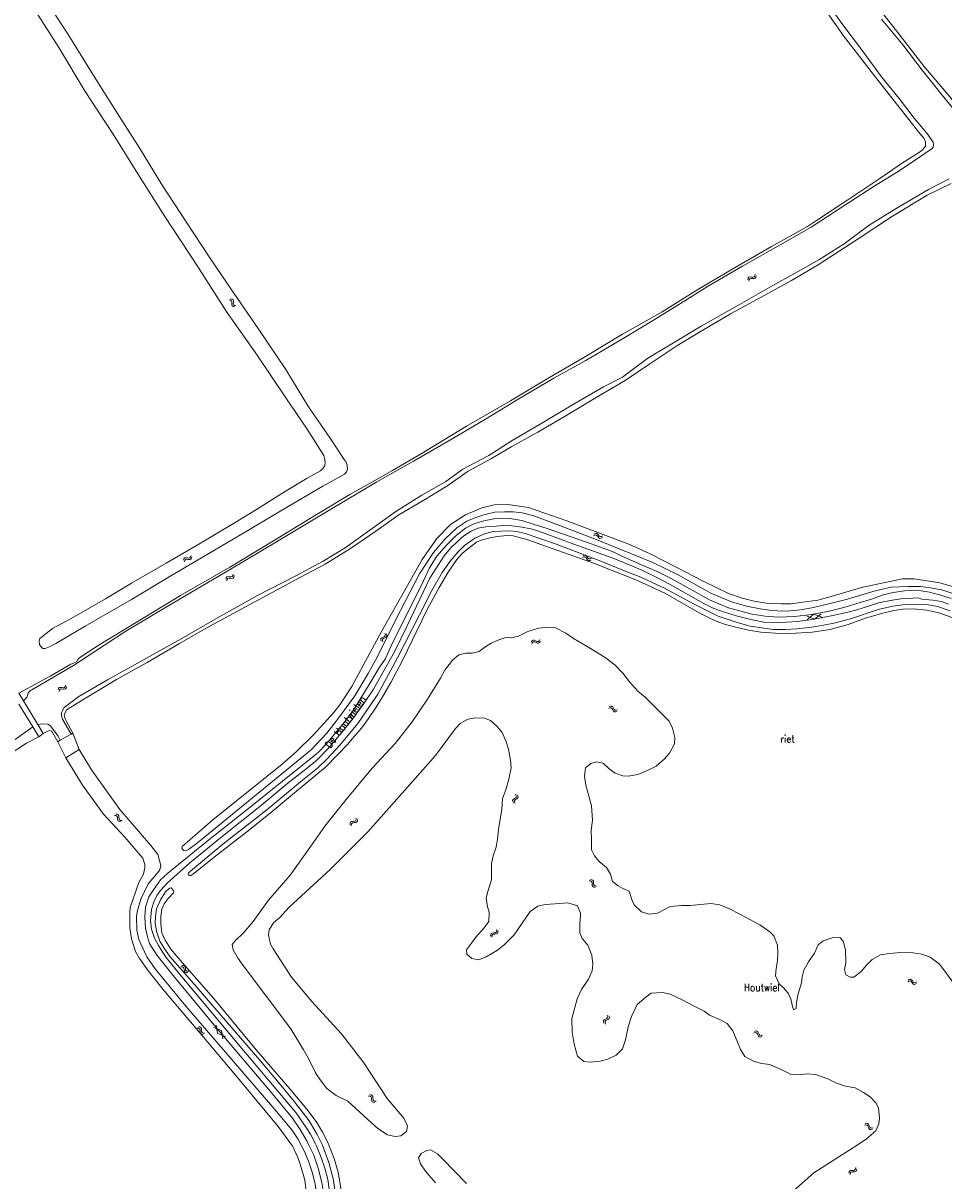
# Model space of a CAD drawing. Header units: metres. Extents: x 189705 to 199106, y 581686 to 588448.
# Tile 301 of 555: x 194683 to 194941, y 585990 to 586314. Entities that reach past the tile are written whole.
import ezdxf

# ---------------------------------------------------------------- set-up
doc = ezdxf.new("R2010")
doc.units = ezdxf.units.M
doc.layers.add('B-WA-OG-GBKN-G', color=7, linetype='Continuous', lineweight=18)
doc.styles.add('Style-STANDARD', font='STANDARD.shx')

msp = doc.modelspace()

# ---------------------------------------------------------------- linework, layer by layer
at = {"layer": 'B-WA-OG-GBKN-G'}
for p, q in [((194886.116, 586242.047), (194886.21, 586242.443)), ((194886.21, 586242.443), (194886.396, 586242.713)), ((194886.396, 586242.713), (194886.72, 586242.812)), ((194886.406, 586241.644), (194886.503, 586242.04)), ((194886.503, 586242.04), (194886.692, 586242.308)), ((194886.692, 586242.308), (194887.004, 586242.404)), ((194886.72, 586242.812), (194887.126, 586242.78)), ((194887.004, 586242.404), (194887.418, 586242.378)), ((194887.126, 586242.78), (194887.533, 586242.749)), ((194887.418, 586242.378), (194887.824, 586242.345)), ((194887.533, 586242.749), (194887.848, 586242.843)), ((194887.824, 586242.345), (194888.14, 586242.438)), ((194887.848, 586242.843), (194888.043, 586243.118)), ((194888.043, 586243.118), (194888.139, 586243.515)), ((194888.14, 586242.438), (194888.333, 586242.715)), ((194888.333, 586242.715), (194888.429, 586243.112)), ((194741.095, 586236.41), (194741.493, 586236.326)), ((194741.488, 586236.714), (194741.887, 586236.633)), ((194741.493, 586236.326), (194741.769, 586236.147)), ((194741.769, 586236.147), (194741.875, 586235.839)), ((194741.863, 586235.424), (194741.844, 586235.017)), ((194741.844, 586235.017), (194741.949, 586234.704)), ((194741.875, 586235.839), (194741.863, 586235.424)), ((194741.887, 586236.633), (194742.162, 586236.456)), ((194741.949, 586234.704), (194742.232, 586234.521)), ((194742.162, 586236.456), (194742.273, 586236.136)), ((194742.255, 586235.73), (194742.239, 586235.322)), ((194742.239, 586235.322), (194742.343, 586235.01)), ((194742.273, 586236.136), (194742.255, 586235.73)), ((194742.343, 586235.01), (194742.624, 586234.825)), ((194742.624, 586234.825), (194743.025, 586234.742)), ((194742.232, 586234.521), (194742.632, 586234.438)), ((194842.96, 586170.411), (194843.314, 586170.612)), ((194843.054, 586170.899), (194843.407, 586171.102)), ((194843.314, 586170.612), (194843.639, 586170.659)), ((194843.407, 586171.102), (194843.731, 586171.151)), ((194843.639, 586170.659), (194843.923, 586170.498)), ((194843.731, 586171.151), (194844.025, 586170.983)), ((194843.923, 586170.498), (194844.188, 586170.178)), ((194844.025, 586170.983), (194844.28, 586170.667)), ((194844.188, 586170.178), (194844.443, 586169.86)), ((194844.28, 586170.667), (194844.537, 586170.349)), ((194844.443, 586169.86), (194844.727, 586169.694)), ((194844.537, 586170.349), (194844.822, 586170.184)), ((194844.822, 586170.184), (194845.155, 586170.231)), ((194845.061, 586169.743), (194845.416, 586169.946)), ((194845.155, 586170.231), (194845.51, 586170.433)), ((194844.727, 586169.694), (194845.061, 586169.743)), ((194728.337, 586163.556), (194728.449, 586163.948)), ((194728.449, 586163.948), (194728.646, 586164.209)), ((194728.609, 586163.14), (194728.724, 586163.531)), ((194728.646, 586164.209), (194728.974, 586164.293)), ((194728.724, 586163.531), (194728.924, 586163.792)), ((194728.924, 586163.792), (194729.24, 586163.874)), ((194728.974, 586164.293), (194729.378, 586164.244)), ((194729.24, 586163.874), (194729.652, 586163.83)), ((194729.378, 586164.244), (194729.783, 586164.196)), ((194729.652, 586163.83), (194730.057, 586163.779)), ((194729.783, 586164.196), (194730.103, 586164.276)), ((194730.057, 586163.779), (194730.376, 586163.859)), ((194730.103, 586164.276), (194730.309, 586164.542)), ((194730.309, 586164.542), (194730.422, 586164.934)), ((194730.376, 586163.859), (194730.581, 586164.126)), ((194730.581, 586164.126), (194730.695, 586164.519)), ((194839.864, 586164.385), (194840.239, 586164.544)), ((194840.012, 586164.859), (194840.386, 586165.021)), ((194840.239, 586164.544), (194840.567, 586164.554)), ((194840.386, 586165.021), (194840.713, 586165.034)), ((194840.567, 586164.554), (194840.83, 586164.363)), ((194840.713, 586165.034), (194840.986, 586164.834)), ((194840.83, 586164.363), (194841.058, 586164.016)), ((194840.986, 586164.834), (194841.204, 586164.49)), ((194841.058, 586164.016), (194841.275, 586163.67)), ((194841.204, 586164.49), (194841.424, 586164.146)), ((194841.275, 586163.67), (194841.539, 586163.474)), ((194841.424, 586164.146), (194841.689, 586163.95)), ((194841.539, 586163.474), (194841.877, 586163.486)), ((194841.689, 586163.95), (194842.025, 586163.96)), ((194841.877, 586163.486), (194842.252, 586163.647)), ((194842.025, 586163.96), (194842.401, 586164.121)), ((194740.156, 586158.278), (194740.263, 586158.671)), ((194740.263, 586158.671), (194740.458, 586158.934)), ((194740.432, 586157.866), (194740.543, 586158.258)), ((194740.458, 586158.934), (194740.785, 586159.022)), ((194740.543, 586158.258), (194740.74, 586158.52)), ((194740.74, 586158.52), (194741.055, 586158.606)), ((194740.785, 586159.022), (194741.189, 586158.977)), ((194741.055, 586158.606), (194741.468, 586158.566)), ((194741.189, 586158.977), (194741.595, 586158.934)), ((194741.468, 586158.566), (194741.873, 586158.519)), ((194741.595, 586158.934), (194741.914, 586159.017)), ((194741.873, 586158.519), (194742.191, 586158.603)), ((194741.914, 586159.017), (194742.117, 586159.285)), ((194742.117, 586159.285), (194742.226, 586159.679)), ((194742.191, 586158.603), (194742.394, 586158.873)), ((194742.394, 586158.873), (194742.503, 586159.267)), ((194902.538, 586147.99), (194904.746, 586147.14)), ((194904.528, 586148.521), (194902.689, 586147.034)), ((194904.528, 586148.521), (194906.736, 586147.669)), ((194906.585, 586148.625), (194904.746, 586147.14)), ((194783.488, 586141.352), (194783.519, 586141.678)), ((194783.599, 586140.96), (194783.488, 586141.352)), ((194783.519, 586141.678), (194783.754, 586141.922)), ((194783.754, 586141.922), (194784.124, 586142.092)), ((194783.941, 586141.142), (194783.975, 586141.469)), ((194784.048, 586140.749), (194783.941, 586141.142)), ((194783.975, 586141.469), (194784.2, 586141.704)), ((194784.124, 586142.092), (194784.494, 586142.264)), ((194784.2, 586141.704), (194784.574, 586141.883)), ((194784.494, 586142.264), (194784.724, 586142.499)), ((194784.574, 586141.883), (194784.946, 586142.052)), ((194784.76, 586142.834), (194784.651, 586143.227)), ((194784.724, 586142.499), (194784.76, 586142.834)), ((194784.946, 586142.052), (194785.176, 586142.287)), ((194785.21, 586142.623), (194785.101, 586143.017)), ((194785.176, 586142.287), (194785.21, 586142.623)), ((194825.562, 586140.744), (194825.794, 586141.078)), ((194825.794, 586141.078), (194826.065, 586141.262)), ((194825.92, 586140.596), (194826.193, 586140.778)), ((194826.065, 586141.262), (194826.402, 586141.237)), ((194826.193, 586140.778), (194826.519, 586140.754)), ((194826.402, 586141.237), (194826.769, 586141.06)), ((194826.519, 586140.754), (194826.895, 586140.58)), ((194826.769, 586141.06), (194827.137, 586140.884)), ((194827.137, 586140.884), (194827.465, 586140.857)), ((194827.465, 586140.857), (194827.746, 586141.042)), ((194827.746, 586141.042), (194827.98, 586141.378)), ((194827.87, 586140.561), (194828.104, 586140.897)), ((194825.686, 586140.263), (194825.92, 586140.596)), ((194826.895, 586140.58), (194827.262, 586140.401)), ((194827.262, 586140.401), (194827.59, 586140.374)), ((194827.59, 586140.374), (194827.87, 586140.561)), ((194693.375, 586127.683), (194693.574, 586127.943)), ((194693.574, 586127.943), (194693.903, 586128.025)), ((194693.903, 586128.025), (194694.306, 586127.973)), ((194694.306, 586127.973), (194694.712, 586127.921)), ((194694.712, 586127.921), (194695.031, 586127.999)), ((194695.031, 586127.999), (194695.24, 586128.263)), ((194695.24, 586128.263), (194695.356, 586128.655)), ((194695.302, 586127.58), (194695.509, 586127.846)), ((194695.509, 586127.846), (194695.625, 586128.238)), ((194693.26, 586127.292), (194693.375, 586127.683)), ((194693.529, 586126.875), (194693.647, 586127.265)), ((194693.647, 586127.265), (194693.849, 586127.524)), ((194693.849, 586127.524), (194694.165, 586127.604)), ((194694.165, 586127.604), (194694.577, 586127.556)), ((194694.577, 586127.556), (194694.982, 586127.502)), ((194694.982, 586127.502), (194695.302, 586127.58)), ((194847.151, 586122.188), (194847.537, 586122.319)), ((194847.334, 586122.649), (194847.719, 586122.783)), ((194847.537, 586122.319), (194847.865, 586122.305)), ((194847.719, 586122.783), (194848.046, 586122.772)), ((194847.865, 586122.305), (194848.114, 586122.094)), ((194848.046, 586122.772), (194848.304, 586122.553)), ((194848.114, 586122.094), (194848.315, 586121.732)), ((194848.304, 586122.553), (194848.496, 586122.194)), ((194848.315, 586121.732), (194848.507, 586121.371)), ((194848.496, 586122.194), (194848.69, 586121.835)), ((194848.507, 586121.371), (194848.756, 586121.156)), ((194848.69, 586121.835), (194848.939, 586121.62)), ((194848.939, 586121.62), (194849.275, 586121.604)), ((194849.093, 586121.142), (194849.479, 586121.276)), ((194849.275, 586121.604), (194849.662, 586121.737)), ((194848.756, 586121.156), (194849.093, 586121.142)), ((194820.522, 586096.677), (194820.338, 586096.404)), ((194820.338, 586096.404), (194820.366, 586096.068)), ((194820.366, 586096.068), (194820.545, 586095.7)), ((194820.856, 586096.911), (194820.522, 586096.677)), ((194821.004, 586096.552), (194820.821, 586096.278)), ((194820.821, 586096.278), (194820.847, 586095.943)), ((194820.847, 586095.943), (194821.026, 586095.575)), ((194821.191, 586097.155), (194820.856, 586096.911)), ((194821.337, 586096.788), (194821.004, 586096.552)), ((194821.167, 586098.122), (194821.344, 586097.755)), ((194821.37, 586097.428), (194821.191, 586097.155)), ((194821.67, 586097.022), (194821.337, 586096.788)), ((194821.344, 586097.755), (194821.37, 586097.428)), ((194821.647, 586097.997), (194821.827, 586097.631)), ((194821.856, 586097.305), (194821.67, 586097.022)), ((194821.827, 586097.631), (194821.856, 586097.305)), ((194709.022, 586092.218), (194709.428, 586092.183)), ((194709.374, 586092.567), (194709.781, 586092.536)), ((194709.428, 586092.183), (194709.723, 586092.039)), ((194709.781, 586092.536), (194710.076, 586092.395)), ((194710.076, 586092.395), (194710.224, 586092.09)), ((194709.723, 586092.039), (194709.866, 586091.746)), ((194709.866, 586091.746), (194709.905, 586091.333)), ((194709.905, 586091.333), (194709.936, 586090.927)), ((194709.936, 586090.927), (194710.078, 586090.63)), ((194710.078, 586090.63), (194710.381, 586090.482)), ((194710.224, 586092.09), (194710.256, 586091.685)), ((194710.256, 586091.685), (194710.29, 586091.278)), ((194710.29, 586091.278), (194710.432, 586090.981)), ((194710.381, 586090.482), (194710.788, 586090.449)), ((194710.432, 586090.981), (194710.734, 586090.832)), ((194710.734, 586090.832), (194711.141, 586090.799)), ((194774.856, 586089.635), (194774.879, 586090.041)), ((194774.879, 586090.041), (194775.014, 586090.339)), ((194775.014, 586090.339), (194775.316, 586090.494)), ((194775.213, 586089.289), (194775.239, 586089.696)), ((194775.239, 586089.696), (194775.377, 586089.994)), ((194775.316, 586090.494), (194775.72, 586090.534)), ((194775.377, 586089.994), (194775.667, 586090.143)), ((194775.667, 586090.143), (194776.079, 586090.19)), ((194775.72, 586090.534), (194776.127, 586090.576)), ((194776.079, 586090.19), (194776.485, 586090.23)), ((194776.127, 586090.576), (194776.421, 586090.724)), ((194776.421, 586090.724), (194776.563, 586091.029)), ((194776.485, 586090.23), (194776.779, 586090.377)), ((194776.563, 586091.029), (194776.588, 586091.437)), ((194776.779, 586090.377), (194776.92, 586090.684)), ((194776.92, 586090.684), (194776.945, 586091.092)), ((194841.727, 586073.948), (194842.131, 586073.9)), ((194842.091, 586074.286), (194842.496, 586074.241)), ((194842.131, 586073.9), (194842.421, 586073.746)), ((194842.421, 586073.746), (194842.555, 586073.449)), ((194842.496, 586074.241), (194842.786, 586074.089)), ((194842.555, 586073.449), (194842.58, 586073.035)), ((194842.58, 586073.035), (194842.597, 586072.627)), ((194842.786, 586074.089), (194842.924, 586073.78)), ((194842.924, 586073.78), (194842.943, 586073.374)), ((194842.943, 586073.374), (194842.963, 586072.966)), ((194842.963, 586072.966), (194843.094, 586072.664)), ((194842.597, 586072.627), (194842.729, 586072.325)), ((194842.729, 586072.325), (194843.027, 586072.168)), ((194843.027, 586072.168), (194843.433, 586072.121)), ((194843.094, 586072.664), (194843.391, 586072.505)), ((194843.391, 586072.505), (194843.797, 586072.459)), ((194815.74, 586059.556), (194815.882, 586059.861)), ((194815.882, 586059.861), (194815.907, 586060.269)), ((194816.239, 586059.516), (194816.264, 586059.924)), ((194814.175, 586058.467), (194814.198, 586058.873)), ((194814.198, 586058.873), (194814.333, 586059.171)), ((194814.333, 586059.171), (194814.635, 586059.326)), ((194814.532, 586058.121), (194814.558, 586058.528)), ((194814.558, 586058.528), (194814.696, 586058.826)), ((194814.635, 586059.326), (194815.039, 586059.366)), ((194814.696, 586058.826), (194814.986, 586058.975)), ((194814.986, 586058.975), (194815.398, 586059.022)), ((194815.039, 586059.366), (194815.446, 586059.408)), ((194815.398, 586059.022), (194815.804, 586059.062)), ((194815.446, 586059.408), (194815.74, 586059.556)), ((194815.804, 586059.062), (194816.098, 586059.209)), ((194816.098, 586059.209), (194816.239, 586059.516)), ((194727.867, 586050.24), (194728.274, 586050.255)), ((194728.274, 586050.255), (194728.583, 586050.147)), ((194728.583, 586050.147), (194728.765, 586049.861)), ((194727.556, 586049.853), (194727.963, 586049.865)), ((194727.963, 586049.865), (194728.272, 586049.755)), ((194728.272, 586049.755), (194728.448, 586049.48)), ((194728.448, 586049.48), (194728.533, 586049.074)), ((194728.533, 586049.074), (194728.609, 586048.673)), ((194728.609, 586048.673), (194728.783, 586048.394)), ((194728.765, 586049.861), (194728.842, 586049.462)), ((194728.783, 586048.394), (194729.101, 586048.281)), ((194728.842, 586049.462), (194728.922, 586049.061)), ((194728.922, 586049.061), (194729.096, 586048.782)), ((194729.096, 586048.782), (194729.412, 586048.668)), ((194729.101, 586048.281), (194729.51, 586048.294)), ((194729.412, 586048.668), (194729.821, 586048.681)), ((194930.777, 586045.657), (194931.132, 586045.857)), ((194930.872, 586046.145), (194931.226, 586046.347)), ((194931.132, 586045.857), (194931.457, 586045.904)), ((194931.226, 586046.347), (194931.55, 586046.396)), ((194931.457, 586045.904), (194931.741, 586045.742)), ((194931.55, 586046.396), (194931.844, 586046.228)), ((194931.741, 586045.742), (194932.005, 586045.422)), ((194931.844, 586046.228), (194932.098, 586045.91)), ((194932.005, 586045.422), (194932.259, 586045.103)), ((194932.098, 586045.91), (194932.355, 586045.593)), ((194932.259, 586045.103), (194932.544, 586044.937)), ((194932.355, 586045.593), (194932.639, 586045.427)), ((194932.544, 586044.937), (194932.877, 586044.986)), ((194932.639, 586045.427), (194932.972, 586045.474)), ((194932.877, 586044.986), (194933.233, 586045.188)), ((194932.972, 586045.474), (194933.328, 586045.675)), ((194845.708, 586034.453), (194845.726, 586034.78)), ((194845.833, 586034.066), (194845.708, 586034.453)), ((194845.726, 586034.78), (194845.951, 586035.033)), ((194845.951, 586035.033), (194846.314, 586035.217)), ((194846.168, 586034.261), (194846.189, 586034.589)), ((194846.291, 586033.873), (194846.168, 586034.261)), ((194846.189, 586034.589), (194846.406, 586034.833)), ((194846.314, 586035.217), (194846.678, 586035.403)), ((194846.406, 586034.833), (194846.773, 586035.026)), ((194846.678, 586035.403), (194846.898, 586035.647)), ((194846.773, 586035.026), (194847.137, 586035.209)), ((194846.921, 586035.983), (194846.797, 586036.372)), ((194846.898, 586035.647), (194846.921, 586035.983)), ((194847.137, 586035.209), (194847.358, 586035.453)), ((194847.379, 586035.79), (194847.254, 586036.179)), ((194847.358, 586035.453), (194847.379, 586035.79)), ((194732.11, 586032.752), (194732.516, 586032.711)), ((194732.469, 586033.096), (194732.874, 586033.058)), ((194732.516, 586032.711), (194732.808, 586032.562)), ((194732.808, 586032.562), (194732.947, 586032.267)), ((194732.874, 586033.058), (194733.167, 586032.912)), ((194732.947, 586032.267), (194732.979, 586031.853)), ((194732.979, 586031.853), (194733.003, 586031.446)), ((194733.003, 586031.446), (194733.14, 586031.147)), ((194733.14, 586031.147), (194733.441, 586030.994)), ((194733.167, 586032.912), (194733.311, 586032.605)), ((194733.311, 586032.605), (194733.336, 586032.199)), ((194733.336, 586032.199), (194733.363, 586031.791)), ((194733.363, 586031.791), (194733.5, 586031.492)), ((194733.441, 586030.994), (194733.848, 586030.955)), ((194733.5, 586031.492), (194733.8, 586031.338)), ((194733.8, 586031.338), (194734.206, 586031.299)), ((194738.901, 586032.071), (194736.689, 586032.906)), ((194737.438, 586033.52), (194737.82, 586031.185)), ((194740.031, 586030.348), (194737.82, 586031.185)), ((194738.901, 586032.071), (194739.282, 586029.735)), ((194887.709, 586031.349), (194888.1, 586031.464)), ((194887.911, 586031.803), (194888.301, 586031.92)), ((194888.1, 586031.464), (194888.427, 586031.437)), ((194888.301, 586031.92), (194888.628, 586031.896)), ((194888.427, 586031.437), (194888.667, 586031.216)), ((194888.628, 586031.896), (194888.876, 586031.666)), ((194888.667, 586031.216), (194888.853, 586030.845)), ((194888.853, 586030.845), (194889.029, 586030.477)), ((194888.876, 586031.666), (194889.053, 586031.299)), ((194889.053, 586031.299), (194889.232, 586030.932)), ((194889.232, 586030.932), (194889.472, 586030.707)), ((194889.472, 586030.707), (194889.807, 586030.677)), ((194889.807, 586030.677), (194890.199, 586030.794)), ((194889.029, 586030.477), (194889.269, 586030.251)), ((194889.269, 586030.251), (194889.605, 586030.224)), ((194889.605, 586030.224), (194889.997, 586030.341)), ((194780.046, 586013.722), (194780.452, 586013.686)), ((194780.4, 586014.07), (194780.806, 586014.037)), ((194780.452, 586013.686), (194780.746, 586013.541)), ((194780.746, 586013.541), (194780.888, 586013.247)), ((194780.806, 586014.037), (194781.101, 586013.894)), ((194780.888, 586013.247), (194780.925, 586012.834)), ((194780.925, 586012.834), (194780.955, 586012.427)), ((194780.955, 586012.427), (194781.095, 586012.129)), ((194781.095, 586012.129), (194781.398, 586011.981)), ((194781.101, 586013.894), (194781.248, 586013.589)), ((194781.248, 586013.589), (194781.278, 586013.184)), ((194781.278, 586013.184), (194781.31, 586012.777)), ((194781.31, 586012.777), (194781.451, 586012.479)), ((194781.398, 586011.981), (194781.805, 586011.946)), ((194781.451, 586012.479), (194781.752, 586012.329)), ((194781.752, 586012.329), (194782.159, 586012.294)), ((194918.689, 586005.554), (194919.085, 586005.648)), ((194918.914, 586005.996), (194919.31, 586006.094)), ((194919.085, 586005.648), (194919.411, 586005.604)), ((194919.31, 586006.094), (194919.634, 586006.052)), ((194919.411, 586005.604), (194919.639, 586005.371)), ((194919.634, 586006.052), (194919.871, 586005.81)), ((194919.639, 586005.371), (194919.805, 586004.991)), ((194919.805, 586004.991), (194919.962, 586004.615)), ((194919.871, 586005.81), (194920.029, 586005.435)), ((194920.029, 586005.435), (194920.188, 586005.059)), ((194920.188, 586005.059), (194920.416, 586004.822)), ((194920.416, 586004.822), (194920.749, 586004.775)), ((194920.749, 586004.775), (194921.147, 586004.871)), ((194919.962, 586004.615), (194920.19, 586004.377)), ((194920.19, 586004.377), (194920.524, 586004.332)), ((194920.524, 586004.332), (194920.922, 586004.429)), ((194914.348, 585992.119), (194914.411, 585992.522)), ((194914.411, 585992.522), (194914.575, 585992.805)), ((194914.575, 585992.805), (194914.89, 585992.93)), ((194914.669, 585991.741), (194914.735, 585992.143)), ((194914.735, 585992.143), (194914.902, 585992.426)), ((194914.89, 585992.93), (194915.296, 585992.931)), ((194914.902, 585992.426), (194915.205, 585992.546)), ((194915.205, 585992.546), (194915.619, 585992.553)), ((194915.296, 585992.931), (194915.705, 585992.932)), ((194915.619, 585992.553), (194916.027, 585992.552)), ((194915.705, 585992.932), (194916.012, 585993.051)), ((194916.012, 585993.051), (194916.184, 585993.34)), ((194916.027, 585992.552), (194916.334, 585992.671)), ((194916.184, 585993.34), (194916.248, 585993.744)), ((194916.334, 585992.671), (194916.505, 585992.962)), ((194916.505, 585992.962), (194916.569, 585993.365))]:
    msp.add_line(p, q, dxfattribs=at)
at = {"layer": 'B-WA-OG-GBKN-G', "flags": 128}
for points in [[(194682.326, 586126.382), (194691.272, 586131.242), (194696.806, 586134.483), (194697.257, 586134.741), (194697.58, 586134.793), (194698.444, 586135.193), (194698.734, 586135.774), (194699.063, 586136.199), (194704.468, 586139.698), (194717.013, 586147.334), (194727.48, 586153.685), (194741.276, 586161.644), (194751.306, 586167.737), (194766.166, 586176.703), (194774.796, 586181.931), (194780.936, 586185.43), (194786.792, 586188.696), (194795.08, 586193.511), (194807.457, 586201.121), (194819.699, 586208.189), (194830.418, 586214.618), (194840.202, 586220.247), (194851.07, 586226.831), (194862.132, 586233.053), (194872.083, 586239.32), (194881.939, 586245.091), (194892.664, 586251.352), (194902.784, 586256.923), (194905.573, 586258.814), (194914.042, 586264.372), (194922.95, 586270.369), (194929.043, 586274.523), (194934.097, 586277.718), (194935.052, 586278.426), (194935.763, 586279.393), (194935.732, 586280.632), (194935.269, 586281.639), (194934.154, 586282.969), (194929.006, 586289.457), (194921.514, 586299.095), (194912.869, 586310.282), (194905.468, 586320.907)], [(194906.915, 586321.593), (194912.39, 586313.743), (194918.162, 586306.036), (194923.431, 586298.78), (194928.366, 586292.705), (194932.586, 586287.256), (194936.136, 586283.028), (194937.888, 586280.542), (194938.016, 586279.788), (194937.861, 586279.136), (194937.661, 586278.762), (194933.542, 586275.922), (194928.152, 586272.289), (194921.446, 586268.213), (194912.674, 586262.506), (194903.844, 586256.722), (194895.157, 586251.829), (194884.63, 586245.815), (194874.8, 586240.135), (194867.971, 586235.865), (194859.702, 586230.707), (194851.66, 586225.896), (194840.597, 586219.366), (194831.897, 586214.498), (194821.615, 586208.419), (194812.76, 586203.055), (194803.427, 586197.523), (194792.583, 586191.297), (194782.418, 586185.501), (194768.722, 586177.413), (194754.812, 586169.035), (194741.148, 586160.914), (194724.238, 586150.946), (194712.22, 586143.714), (194697.554, 586134.176), (194685.304, 586126.937), (194684.929, 586126.448), (194684.729, 586125.783), (194684.593, 586125.39), (194683.58, 586124.285)], [(194740.291, 586233.275), (194732.217, 586245.806), (194723.148, 586259.699), (194715.525, 586271.637), (194708.619, 586282.763), (194700.848, 586294.701), (194693.431, 586306.981), (194685.55, 586319.41)], [(194689.937, 586320.082), (194696.088, 586310.614), (194702.891, 586299.65), (194709.862, 586288.556), (194716.091, 586278.74)], [(195000, 586222.388), (194996.212, 586226.902), (194990.89, 586233.216), (194983.661, 586242.073), (194976.883, 586250.111), (194969.873, 586258.465), (194963.553, 586266.554), (194956.667, 586275.392), (194950.282, 586283.345), (194942.648, 586293.125), (194935.264, 586301.744), (194927.643, 586311.679), (194921.311, 586319.704)], [(195000, 586220.793), (194999.787, 586220.859), (194998.807, 586221.46), (194994.973, 586225.444), (194989.574, 586232.203), (194982.519, 586240.66), (194975.064, 586249.234), (194968.487, 586257.717), (194960.563, 586267.665), (194955.054, 586274.734), (194949.978, 586281.299), (194945.488, 586287.496), (194940.437, 586293.688), (194934.839, 586300.64), (194929.498, 586307.664), (194923.487, 586314.908)], [(194716.091, 586278.74), (194722.313, 586268.466), (194729.045, 586258.243), (194735.719, 586248.169), (194742.431, 586238.282), (194749.157, 586228.356), (194756.908, 586216.972), (194763.247, 586206.485), (194769.339, 586197.746), (194773.238, 586191.78), (194773.664, 586191.206), (194774.109, 586190.148), (194774.142, 586188.987), (194773.871, 586188.271), (194773.368, 586187.613), (194767.26, 586184.308), (194757.618, 586178.634), (194746.337, 586171.889), (194734.902, 586165.182), (194724.737, 586159.225), (194713.766, 586152.634), (194700.847, 586145.16), (194692.618, 586140.28), (194691.018, 586139.466), (194689.605, 586138.905), (194689.018, 586138.937), (194688.321, 586139.536), (194688.089, 586140.059), (194687.973, 586140.943), (194688.172, 586141.697), (194691.694, 586144.511), (194697.776, 586147.778), (194706.509, 586152.761), (194713.778, 586157.144), (194723.452, 586162.746), (194732.65, 586168.078), (194742.318, 586173.881), (194748.735, 586177.734), (194756.52, 586182.717), (194762.937, 586186.506), (194766.588, 586188.604), (194767.181, 586189.14), (194767.794, 586189.978), (194767.948, 586191.069), (194767.761, 586192.172), (194767.535, 586192.92), (194762.862, 586200.273), (194756.969, 586209.018), (194748.946, 586220.943), (194740.291, 586233.275)], [(194696.958, 586114.939), (194694.511, 586119.115), (194694.222, 586120.045), (194694.209, 586120.832), (194694.455, 586121.599), (194694.953, 586122.437), (194699.065, 586125.445), (194707.068, 586130.178), (194718.815, 586136.63), (194727.676, 586141.64), (194737.997, 586147.525), (194748.969, 586153.674), (194759.708, 586159.243), (194767.389, 586163.293), (194773.501, 586167.067), (194781.092, 586172.42), (194787.722, 586177.212), (194794.964, 586181.778), (194801.702, 586185.558), (194806.447, 586189.075), (194813.714, 586192.906), (194820.22, 586197.073), (194828.482, 586201.929), (194837.092, 586207.08), (194845.786, 586212.103), (194851.027, 586214.801), (194858.134, 586220.115), (194865.815, 586224.655), (194873.089, 586229.034), (194882.48, 586234.359), (194892.219, 586239.923), (194899.997, 586244.211), (194905.941, 586247.585), (194912.99, 586252.119), (194919.981, 586257.324), (194927.52, 586261.948), (194936.633, 586267.28), (194942.377, 586270.229)], [(194697.38, 586115.175), (194695.644, 586118.452), (194695.269, 586119.264), (194694.953, 586120.329), (194695.604, 586121.748), (194701.409, 586125.33), (194709.574, 586130.249), (194718.21, 586135), (194727.208, 586140.26), (194734.618, 586144.54), (194744.448, 586149.904), (194754.355, 586155.223), (194760.985, 586158.883), (194767.958, 586162.453), (194774.994, 586166.887), (194782.095, 586171.683), (194788.564, 586176.252), (194795.497, 586180.39), (194801.954, 586184.34), (194807.906, 586188.458), (194814.414, 586192.053), (194820.148, 586195.378), (194827.34, 586199.393), (194835.041, 586203.84), (194843.728, 586209.088), (194851.797, 586213.851), (194858.724, 586218.556), (194866.489, 586223.739), (194873.506, 586227.896), (194881.265, 586232.453), (194890.818, 586237.695), (194898.332, 586241.826), (194905.755, 586246.209), (194916.922, 586253.429), (194926.546, 586259.805), (194936.215, 586265.646), (194942.933, 586268.981)], [(194909.406, 586153.417), (194905.687, 586152.447), (194901.422, 586151.825), (194898.13, 586151.402), (194895.5, 586151.372), (194891.25, 586151.588), (194887.837, 586152.178), (194884.463, 586152.963), (194880.696, 586154.293), (194873.783, 586157.655), (194866.264, 586161.541), (194858.823, 586165.388), (194852.868, 586168.072), (194835.482, 586174.636), (194824.813, 586178.35), (194818.972, 586179.194), (194815.211, 586179.059), (194811.76, 586178.245), (194807.156, 586176.235), (194802.964, 586173.613), (194799.151, 586169.666), (194795.023, 586163.761), (194783.602, 586143.461), (194775.428, 586128.281), (194772.062, 586123.179), (194770.25, 586120.907), (194764.659, 586114.792), (194759.863, 586109.99), (194755.946, 586106.519), (194736.541, 586090.986), (194727.941, 586083.547), (194727.881, 586083.018), (194728.289, 586082.442), (194729.039, 586082.335), (194729.762, 586082.694), (194732.271, 586084.512), (194750.732, 586099.648)], [(194750.732, 586099.648), (194764.052, 586110.583), (194768.419, 586115.251), (194771.696, 586119.387), (194776.226, 586125.693), (194779.984, 586131.902), (194781.982, 586135.619), (194788.965, 586149.502), (194794.307, 586159.765), (194798.216, 586165.748), (194801.382, 586169.432), (194804.701, 586172.627), (194807.536, 586174.464), (194810.021, 586175.529), (194812.32, 586176.316), (194815.35, 586177.022), (194818.084, 586177.084), (194820.516, 586177.144), (194823.016, 586176.836), (194826.256, 586175.994), (194833.748, 586173.24), (194844.124, 586169.17), (194859.528, 586162.935), (194866.429, 586159.593), (194875.788, 586154.404), (194881.486, 586151.929), (194885.683, 586150.714), (194889.549, 586149.957), (194892.789, 586149.559), (194895.765, 586149.358), (194897.951, 586149.449), (194900.86, 586149.675), (194903.964, 586150.23), (194908.399, 586151.3), (194913.998, 586152.688), (194921.682, 586154.988), (194926.133, 586156.009), (194930.883, 586156.243), (194934.318, 586156.24), (194937.164, 586155.841), (194940.631, 586155.224), (194946.463, 586153.295)], [(194801.831, 586167.825), (194804.605, 586170.566), (194807.194, 586172.572), (194809.52, 586173.793), (194812.325, 586174.602), (194815.076, 586175.132), (194817.415, 586175.209), (194819.018, 586175.319), (194822.926, 586174.668), (194826.119, 586173.693), (194829.995, 586172.483), (194840.988, 586168.656), (194848.256, 586166.063), (194850.658, 586164.792), (194856.402, 586162.317), (194860.958, 586160.362)], [(194860.989, 586158.532), (194856.437, 586160.766), (194853.83, 586161.886), (194848.16, 586164.208), (194837.448, 586168.109), (194829.472, 586171.065), (194825.9, 586172.272), (194822.957, 586172.786), (194818.718, 586173.365), (194815.69, 586173.143), (194812.891, 586172.893), (194810.6, 586172.51), (194808.71, 586171.742)], [(194761.636, 586102.076), (194751.63, 586093.817), (194739.347, 586084.171), (194729.734, 586076.198), (194729.601, 586075.748), (194729.905, 586075.426), (194730.395, 586075.396), (194731.218, 586075.974), (194736.888, 586080.496), (194746.881, 586088.319), (194753.115, 586093.323), (194759.9, 586098.981), (194768.004, 586105.732), (194771.38, 586109.124), (194774.144, 586112.016), (194775.458, 586113.613), (194778.063, 586116.617), (194780.086, 586119.352), (194782.177, 586122.516), (194784.198, 586125.833), (194786.246, 586129.343), (194789.57, 586135.557), (194796.459, 586149.759), (194799.838, 586156.001), (194802.27, 586160.26), (194804.748, 586163.834), (194806.188, 586165.438), (194807.781, 586166.8), (194810.194, 586168.591), (194811.821, 586169.283), (194814.056, 586169.886), (194816.019, 586170.245), (194818.819, 586170.5), (194820.449, 586170.37), (194824.274, 586169.426), (194843.181, 586162.714), (194855.229, 586157.883), (194863.064, 586154.309), (194872.479, 586148.895), (194874.876, 586147.629), (194877.223, 586146.585), (194879.891, 586145.568), (194883.501, 586144.678), (194886.317, 586144.033), (194889.764, 586143.502), (194893.793, 586143.208), (194897.994, 586143.114), (194904.052, 586143.499), (194909.08, 586144.238), (194914.168, 586145.61)], [(194808.71, 586171.742), (194806.662, 586170.366), (194804.789, 586168.683), (194802.991, 586166.974), (194801.24, 586164.806), (194799.484, 586162.207), (194797.208, 586158.545), (194795.337, 586154.676), (194790.788, 586145.091), (194787.281, 586137.986), (194784.043, 586132.174), (194781.426, 586127.525), (194778.56, 586123.26), (194775.567, 586119.098), (194772.527, 586115.267), (194768.718, 586110.834), (194765.558, 586107.664), (194762.045, 586104.779), (194758.072, 586101.669), (194749.636, 586094.743), (194739.15, 586086.314), (194730.124, 586078.911)], [(194942.631, 586149.46), (194939.128, 586150.611), (194936.16, 586151.204), (194933.193, 586151.324), (194930.05, 586151.208), (194926.658, 586150.722), (194922.485, 586149.804), (194914.807, 586147.16), (194910.134, 586145.975), (194907.229, 586145.417), (194904.014, 586144.902), (194899.78, 586144.427), (194896.49, 586144.192), (194893.14, 586144.252), (194890.556, 586144.551), (194886.716, 586145.184), (194883.097, 586146.188), (194877.791, 586147.981), (194871.103, 586151.278), (194862.63, 586155.839), (194860.72, 586156.733), (194856.202, 586158.808), (194852.117, 586160.454), (194845.039, 586163.318), (194831.999, 586168.237), (194823.862, 586171.058), (194821.53, 586171.589), (194819.498, 586171.824), (194814.919, 586171.616), (194812.514, 586170.94), (194809.735, 586169.712), (194806.912, 586167.716), (194804.998, 586165.85), (194802.875, 586163.331), (194800.606, 586160.145), (194797.74, 586155.161), (194794.287, 586148.292), (194788.181, 586136.33), (194784.432, 586129.368), (194782.614, 586126.144), (194780.511, 586122.994), (194777.058, 586117.912), (194774.367, 586114.646), (194772.054, 586111.894), (194768.463, 586108.026), (194765.788, 586105.424), (194761.636, 586102.076)], [(194801.831, 586167.825), (194799.155, 586164.752), (194797.086, 586161.444), (194794.824, 586156.588), (194786.801, 586140.66), (194784.743, 586135.929), (194783.143, 586133.633), (194781.255, 586130.552), (194778.461, 586125.955), (194775.54, 586121.31), (194773.244, 586118.182), (194770.103, 586114.352), (194768.173, 586112.136), (194766.04, 586109.947), (194763.45, 586107.788), (194760.296, 586105.204), (194747.451, 586094.868), (194734.942, 586084.986)], [(194860.958, 586160.362), (194864.472, 586158.597), (194869.704, 586155.695), (194875.39, 586152.534), (194877.997, 586151.413), (194880.68, 586150.292), (194883.722, 586149.472), (194887.321, 586148.493), (194890.925, 586147.896), (194894.684, 586147.627), (194899.16, 586147.809), (194903.895, 586148.445), (194908.479, 586149.261), (194912.914, 586150.358), (194916.561, 586151.463), (194920.947, 586152.764), (194923.959, 586153.901), (194926.686, 586154.584), (194929.919, 586155.058), (194932.438, 586155.209), (194934.596, 586155.034), (194936.855, 586154.629), (194939.644, 586153.938), (194942.911, 586152.836)], [(194860.989, 586158.532), (194864.175, 586156.922), (194873.829, 586151.508), (194876.382, 586150.134), (194879.549, 586149.084), (194883.172, 586147.927), (194886.949, 586146.972), (194890.577, 586146.298), (194894.084, 586146.16), (194896.932, 586146.257), (194899.909, 586146.479), (194903.498, 586146.95), (194906.554, 586147.451), (194909.815, 586148.154), (194913.33, 586148.828), (194915.88, 586149.564), (194918.991, 586150.471), (194922.587, 586151.628), (194925.976, 586152.329), (194928.879, 586152.807), (194932.109, 586152.951), (194933.686, 586153.036), (194934.75, 586152.694), (194937.849, 586152.458), (194940.234, 586152.026), (194942.183, 586151.268)], [(195000, 586084.091), (194999.627, 586084.461), (194997.927, 586086.506), (194978.707, 586115.423), (194963.112, 586140.234), (194961.109, 586143.035), (194959.381, 586145.237), (194956.691, 586148.247), (194953.817, 586150.954), (194949.834, 586153.993), (194946.195, 586155.397), (194939.812, 586157.271), (194932.637, 586158.396), (194929.293, 586158.406), (194917.912, 586155.967), (194909.406, 586153.417)], [(194914.168, 586145.61), (194918.953, 586147.334), (194923.456, 586148.673), (194926.938, 586149.484), (194929.541, 586149.935), (194932.36, 586149.959), (194936.109, 586149.63), (194939.466, 586148.906), (194942.433, 586147.836), (194945.568, 586146.315), (194948.277, 586144.268), (194951.118, 586141.805), (194953.927, 586138.569), (194957.184, 586133.396)], [(194803.495, 586135.633), (194805.342, 586137.17), (194807.215, 586137.558), (194809.011, 586137.585), (194810.961, 586138.037), (194812.886, 586139.471), (194814.307, 586140.35), (194816.516, 586141.345), (194818.402, 586141.953), (194819.9, 586141.85), (194821.993, 586142.341), (194824.563, 586143.659), (194827.651, 586144.616), (194830.144, 586144.875), (194832.327, 586144.655), (194835.247, 586143.209), (194837.34, 586141.698), (194842.069, 586138.896), (194846.164, 586136.339), (194849.007, 586134.195), (194851.165, 586131.96), (194853, 586129.532), (194855.325, 586126.962), (194857.419, 586125.296), (194859.615, 586123.087), (194862.057, 586120.646), (194864.086, 586118.592), (194865.055, 586116.577), (194865.714, 586114.019), (194865.547, 586112.237), (194864.178, 586109.653), (194862.744, 586107.986), (194860.458, 586105.97), (194858.236, 586104.885), (194855.356, 586103.657), (194852.656, 586103.152), (194851.17, 586103.268), (194848.974, 586104.069), (194847.307, 586105.231), (194845.628, 586106.794), (194843.806, 586107.168), (194842.217, 586106.716), (194840.745, 586105.501), (194840.461, 586103.15), (194840.823, 586100.657), (194841.767, 586097.337), (194842.374, 586094.857), (194842.672, 586090.865), (194842.298, 586087.997), (194842.389, 586085.452)], [(194779.851, 586087.636), (194769.311, 586077.106), (194757.893, 586066.549), (194755.259, 586063.681), (194753.528, 586062.182), (194752.275, 586060.218), (194752.107, 586058.823), (194752.651, 586056.213), (194753.361, 586054.922), (194758.491, 586046.978), (194764.203, 586040.21), (194772.511, 586031.156), (194778.752, 586023.005), (194785.265, 586013.072), (194789.955, 586007.505), (194790.95, 586005.387), (194790.68, 586003.772), (194789.091, 586002.635), (194787.502, 586002.428), (194785.319, 586002.918), (194782.618, 586004.623), (194780.913, 586006.212), (194774.259, 586012.295), (194771.042, 586013.922), (194768.38, 586015.846), (194766.804, 586017.9), (194765.266, 586020.199), (194763.237, 586024.191), (194761.906, 586026.658), (194758.365, 586032.522), (194744.72, 586050.58), (194743.621, 586052.181), (194742.251, 586054.635), (194741.967, 586056.108), (194742.781, 586057.142), (194745.054, 586059.338), (194747.831, 586062.581), (194752.054, 586068.486), (194758.176, 586075.515), (194763.303, 586082.66), (194767.823, 586089.197), (194773.803, 586096.626), (194781.087, 586105.412), (194787.494, 586112.338), (194792.272, 586118.41), (194796.495, 586124.754), (194800.163, 586130.581), (194801.351, 586132.881), (194802.591, 586134.418), (194803.495, 586135.633)], [(194682.326, 586126.382), (194683.58, 586124.285)], [(194682.309, 586123.343), (194686.159, 586116.983)], [(194683.58, 586124.285), (194687.569, 586117.619)], [(194839.306, 586064.886), (194838.466, 586066.939), (194835.765, 586067.753), (194832.213, 586067.507), (194829.41, 586067.274), (194827.343, 586066.873), (194825.276, 586065.296), (194820.808, 586058.81), (194817.992, 586055.994), (194816.067, 586054.52), (194812.929, 586052.685), (194810.926, 586051.845), (194808.963, 586052.22), (194807.567, 586053.382), (194807.451, 586054.596), (194808.833, 586056.509), (194810.085, 586058.149), (194812.371, 586060.734), (194813.728, 586062.529), (194813.753, 586065.152), (194813.352, 586066.65), (194812.938, 586069.156), (194813.39, 586070.888), (194814.384, 586074.182), (194814.435, 586076.339), (194814.461, 586078.755), (194814.887, 586080.913), (194815.713, 586083.341), (194816.087, 586085.576), (194816.423, 586088.238), (194816.99, 586091.713), (194817.287, 586093.909), (194817.467, 586096.906), (194818.41, 586099.348), (194819.275, 586102.345), (194819.933, 586105.562), (194819.713, 586107.629), (194819.17, 586110.742), (194818.498, 586112.809), (194817.438, 586115.392), (194815.939, 586117.214), (194814.182, 586118.738), (194812.438, 586119.37), (194810.009, 586119.538), (194807.787, 586119.163), (194805.682, 586117.922), (194804.364, 586116.501), (194798.798, 586108.994), (194790.945, 586100.143), (194779.851, 586087.636)], [(194536.945, 586025.726), (194541.392, 586028.239), (194555.483, 586036.829), (194571.241, 586046.518), (194585.585, 586055.09), (194596.491, 586061.61), (194607.604, 586068.2), (194613.073, 586071.892), (194619.742, 586075.978), (194628.05, 586080.729), (194636.222, 586085.253), (194644.239, 586089.753), (194651.237, 586093.974), (194656.822, 586097.808), (194663.633, 586101.745), (194670.895, 586106.147), (194676.661, 586109.568), (194678.738, 586111.479), (194680.621, 586112.969), (194681.672, 586113.744), (194686.159, 586116.983)], [(194686.159, 586116.983), (194687.833, 586114.217)], [(194687.569, 586117.619), (194688.233, 586117.779), (194689.091, 586117.862), (194690.368, 586117.758), (194691.123, 586117.286), (194693.261, 586114.375), (194693.869, 586113.216)], [(194687.569, 586117.619), (194689.052, 586115.14)], [(194689.052, 586115.14), (194687.833, 586114.217)], [(194689.052, 586115.14), (194689.852, 586115.482), (194690.432, 586115.818), (194690.929, 586115.96), (194691.387, 586115.786), (194691.722, 586115.386), (194693.168, 586112.825)], [(194693.869, 586113.216), (194696.958, 586114.939)], [(194696.958, 586114.939), (194697.38, 586115.175)], [(194697.38, 586115.175), (194699.199, 586110.617)], [(194537.567, 586024.738), (194542.479, 586027.377), (194568.049, 586043.263), (194585.656, 586053.781), (194594.692, 586059.003), (194604.347, 586064.941), (194612.377, 586069.531), (194620.046, 586074.088), (194627.592, 586078.909), (194637.299, 586084.344), (194646.316, 586089.489), (194654.256, 586094.11), (194657.996, 586097.041), (194665.297, 586100.836), (194672.057, 586104.883), (194679.313, 586109.105), (194684.421, 586112.416), (194687.833, 586114.217)], [(194693.168, 586112.825), (194693.869, 586113.216)], [(194695.429, 586108.354), (194693.168, 586112.825)], [(194699.199, 586110.617), (194695.429, 586108.354)], [(194695.429, 586108.354), (194700.11, 586100.686), (194705.963, 586092.59), (194711.971, 586086.059), (194716.909, 586080.216), (194717.542, 586078.507), (194717.533, 586077.324), (194717.08, 586075.638), (194715.879, 586073.476), (194713.431, 586066.424), (194713.283, 586065.017), (194713.343, 586060.745), (194713.773, 586057.657), (194714.942, 586054.169), (194716.05, 586052.184), (194718.57, 586048.631), (194723.018, 586043.055), (194733.479, 586030.713), (194743.848, 586018.324), (194754.781, 586005.167), (194758.62, 586000)], [(194761.191, 586000), (194760.25, 586001.749), (194758.574, 586004.247), (194753.858, 586009.963), (194739.946, 586026.097), (194729.002, 586038.855), (194720.426, 586049.336), (194718.117, 586052.673), (194715.854, 586057.466), (194715.265, 586060.109), (194715.161, 586064.017), (194715.453, 586065.612), (194716.386, 586068.77), (194718.453, 586073.072), (194720.773, 586075.798), (194721.697, 586076.976), (194722.025, 586078.187), (194721.171, 586081.302), (194719.18, 586083.8), (194710.552, 586093.859), (194702.62, 586105.006), (194699.199, 586110.617)], [(194763.374, 586000), (194762.897, 586000.994), (194760.927, 586004.373), (194758.754, 586007.546), (194753.077, 586014.45), (194736.945, 586033.47), (194725.388, 586047.452), (194720.951, 586053.029), (194718.786, 586056.38), (194718.23, 586058.248), (194717.714, 586060.72), (194717.518, 586063.826), (194717.718, 586066.54), (194718.592, 586069.397), (194719.933, 586071.399), (194721.875, 586074.177), (194723.934, 586076.027), (194734.942, 586084.986)], [(194842.389, 586085.452), (194842.377, 586082.546), (194843.204, 586080.931), (194844.561, 586079.303), (194846.563, 586077.599), (194847.7, 586075.752), (194848.256, 586073.711), (194849.807, 586072.496), (194851.163, 586071.76), (194852.882, 586071.05), (194853.735, 586068.441), (194854.316, 586067.214), (194856.384, 586065.225), (194858.425, 586064.592), (194860.879, 586064.864), (194862.61, 586065.82), (194864.483, 586066.738), (194867.622, 586067.048), (194870.012, 586066.984), (194872.816, 586067.334), (194875.774, 586067.605), (194878.254, 586067.167), (194881.135, 586065.979), (194883.68, 586064.713), (194889.404, 586061.627), (194892.285, 586059.69), (194893.37, 586058.514), (194894.353, 586055.969), (194894.456, 586053.748), (194894.431, 586051.513), (194894.057, 586049.381), (194893.799, 586047.379), (194894.884, 586045.079), (194895.996, 586044.059), (194897.327, 586042.509), (194898.076, 586040.933), (194898.503, 586039.138), (194898.903, 586037.807), (194899.588, 586038.246), (194899.665, 586039.926), (194900.117, 586042.303), (194901.124, 586045.416), (194901.277, 586047.086), (194901.767, 586048.921), (194903.071, 586051.259), (194904.737, 586053.688), (194905.745, 586055.975), (194907.178, 586057.112), (194909.646, 586057.991), (194911.816, 586058.107)], [(194730.124, 586078.911), (194723.831, 586073.4), (194721.755, 586071.116), (194720.849, 586069.8), (194719.98, 586067.755), (194719.371, 586065.868), (194719.105, 586062.844), (194719.419, 586060.404), (194720.211, 586057.923), (194721.34, 586055.834), (194722.504, 586053.85), (194723.472, 586052.46), (194727.856, 586047.044), (194744.603, 586027.003), (194759.697, 586009.124), (194762.588, 586004.969), (194763.781, 586003.046), (194765.217, 586000.382), (194765.375, 586000)], [(194767.152, 586000), (194767.025, 586000.347), (194765.655, 586002.981), (194763.44, 586006.797), (194759.393, 586012.138), (194755.521, 586016.747), (194749.628, 586023.761), (194740.655, 586034.173), (194730.088, 586046.406), (194724.52, 586052.768), (194722.894, 586055.05), (194721.735, 586057.076), (194720.818, 586059.814), (194720.382, 586062.127), (194720.465, 586063.976), (194720.792, 586066.099), (194721.855, 586068.625), (194723.256, 586070.842), (194724.454, 586071.869), (194724.829, 586071.961), (194725.569, 586071.201), (194725.661, 586070.878), (194725.546, 586070.58), (194724.039, 586069.009), (194722.946, 586067.492), (194722.293, 586065.95)], [(194722.293, 586065.95), (194721.978, 586063.996), (194721.947, 586061.888), (194722.268, 586059.406), (194723.169, 586057.301), (194724.822, 586054.838), (194727.98, 586051.036), (194736.686, 586041.088), (194748.67, 586026.652), (194758.649, 586015.123), (194763.167, 586009.621), (194765.613, 586006.288), (194767.175, 586003.577), (194768.834, 586000.376), (194768.979, 586000)], [(194908.456, 586018.554), (194904.981, 586019.742), (194902.682, 586019.896), (194900.098, 586019.625), (194897.992, 586019.87), (194895.822, 586020.929), (194892.243, 586022.517), (194889.995, 586022.814), (194887.838, 586023.42), (194885.28, 586024.815), (194884.078, 586026.778), (194883.212, 586028.806), (194881.932, 586031.919), (194880.317, 586033.973), (194878.444, 586035.071), (194875.421, 586036.388), (194873.922, 586037.434), (194871.26, 586038.79), (194867.552, 586040.727), (194864.336, 586042.251), (194862.23, 586042.728), (194859.026, 586042.456), (194857.554, 586041.41), (194855.151, 586039.304), (194853.537, 586035.932), (194852.659, 586033.089), (194851.885, 586029.433), (194851.02, 586026.966), (194849.263, 586025.17), (194846.964, 586024.02), (194844.845, 586023.477), (194841.809, 586023.205), (194840.22, 586023.359), (194838.45, 586024.871), (194837.545, 586028.216), (194837.015, 586031.575), (194836.898, 586035.373), (194837.696, 586038.467), (194838.406, 586040.909), (194839.633, 586043.48), (194841.518, 586046.426), (194842.616, 586048.712), (194842.796, 586050.637), (194842.499, 586053.13), (194841.387, 586055.959), (194839.759, 586057.806), (194839.087, 586059.331), (194839.087, 586061.863), (194839.267, 586064.214), (194839.306, 586064.886)], [(194911.816, 586058.107), (194912.733, 586057.074), (194913.406, 586054.646), (194913.458, 586050.964), (194913.122, 586049.117), (194913.497, 586047.644), (194914.738, 586046.998), (194915.745, 586046.985), (194917.696, 586048.497), (194919.323, 586050.422), (194920.847, 586051.947), (194923.224, 586053.175), (194925.652, 586053.576), (194928.882, 586053.848), (194932.331, 586053.797), (194934.76, 586053.448), (194937.085, 586052.532), (194939.657, 586050.646), (194940.626, 586049.38), (194945.303, 586043.012)], [(194916.622, 586000), (194919.285, 586001.749), (194921.856, 586004.01), (194922.669, 586005.974), (194922.901, 586007.499), (194922.578, 586010.418), (194921.919, 586011.852), (194920.278, 586013.479), (194918.404, 586014.758), (194916.143, 586015.998), (194913.43, 586016.475), (194910.911, 586017.314), (194908.456, 586018.554)], [(194742.73, 585764.157), (194746.857, 585801.297), (194750.775, 585839.181), (194755.229, 585881.149), (194758.258, 585908.849), (194761.147, 585935.089), (194763.923, 585960.807), (194765.137, 585972.036), (194765.402, 585974.427), (194765.561, 585977.99), (194765.535, 585980.93), (194765.513, 585986.173), (194765.11, 585989.111), (194764.402, 585992.178), (194763.244, 585995.519), (194762.045, 585998.411), (194761.191, 586000)], [(194758.62, 586000), (194758.76, 585999.811), (194760.272, 585996.534), (194761.039, 585994.399), (194762.235, 585990.194), (194762.672, 585986.238)], [(194767.77, 585979.46), (194767.597, 585986.15), (194766.982, 585989.56), (194765.931, 585993.53), (194764.714, 585997.206), (194763.374, 586000)], [(194765.375, 586000), (194766.825, 585996.497), (194767.796, 585993.532), (194768.635, 585990.362), (194769.601, 585983.538)], [(194770.926, 585985.275), (194770.252, 585990.244), (194768.926, 585995.144), (194767.152, 586000)], [(194768.979, 586000), (194770.432, 585996.236), (194771.527, 585992.438), (194772.362, 585987.496)], [(194798.799, 585989.463), (194796.975, 585991.473), (194795.986, 585992.676), (194794.595, 585994.809), (194794, 585996.399), (194794.73, 585997.621), (194796.333, 585998.488), (194797.406, 585998.637), (194799.346, 585997.538), (194800.788, 585996.116), (194807.404, 585989.266)], [(194898.877, 585987.251), (194904.573, 585992.264), (194911.574, 585996.684), (194916.622, 586000)]]:
    msp.add_lwpolyline(points, dxfattribs=at)

# ---------------------------------------------------------------- texts
at = {"layer": 'B-WA-OG-GBKN-G', "style": 'Style-STANDARD'}
msp.add_text('De Houtwielen', height=2, rotation=53.78312, dxfattribs=at).set_placement((194769.339, 586110.817))
for s, p in [('riet', (194895.231, 586112.622)), ('Houtwiel', (194884.992, 586043.087))]:
    msp.add_text(s, height=2, dxfattribs=at).set_placement(p)

doc.saveas('drawing.dxf')
